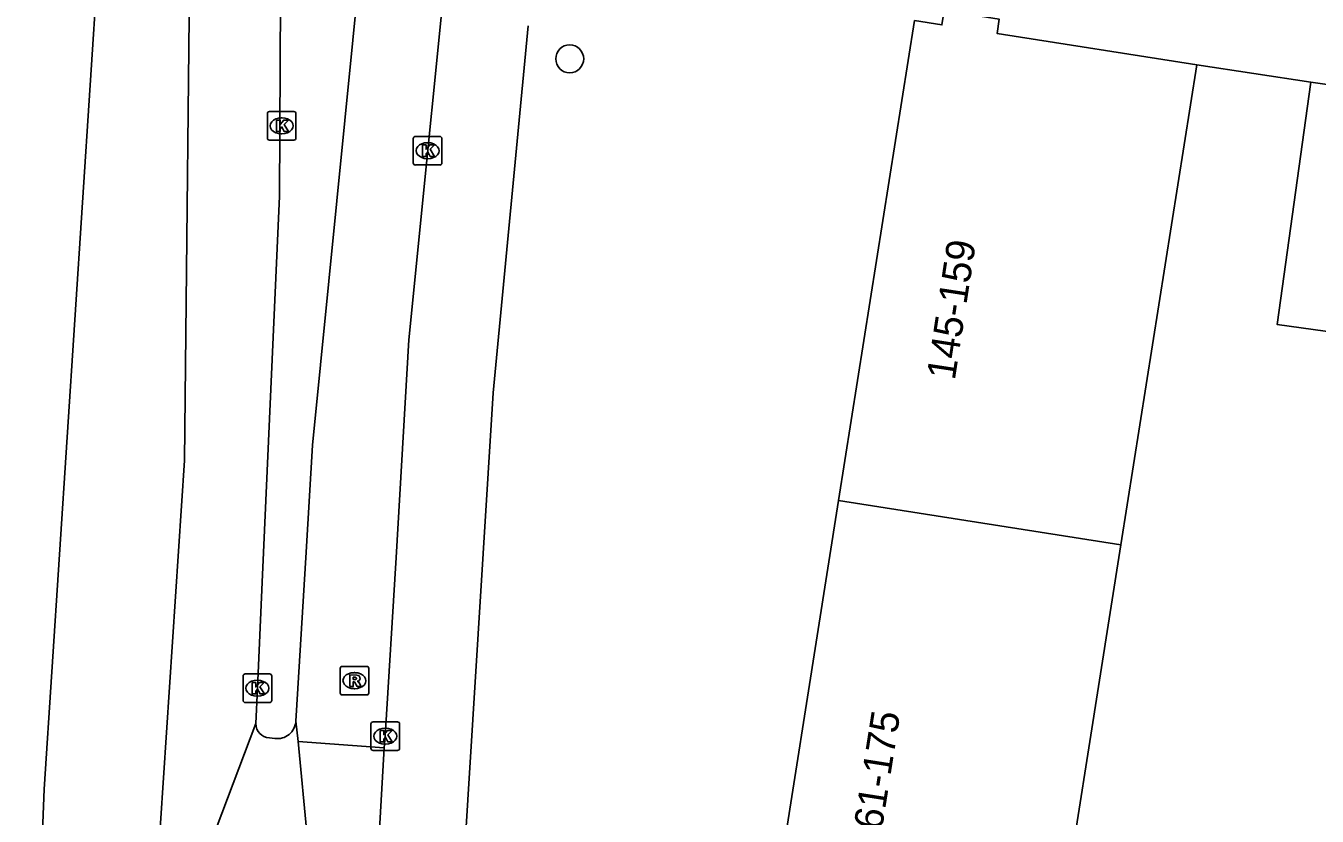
# Model space of a CAD drawing. Extents: x 163010 to 163853, y 382793 to 383982.
# Drawn here: x 163185.51 to 163230.64, y 383210.78 to 383238.42 of the extents above; entities that cross this region are included whole.
import ezdxf

# ---------------------------------------------------------------- set-up
doc = ezdxf.new("R2010")
doc.units = 0
for name, color, linetype in [('IMGEO_Boom', 7, 'Continuous'), ('IMGEO_Fietspad_gesloten', 7, 'Continuous'), ('IMGEO_Fietspad_open', 7, 'Continuous'), ('IMGEO_Kolk', 7, 'Continuous'), ('IMGEO_Pand', 7, 'Continuous'), ('IMGEO_Pand_nummerreeks', 7, 'Continuous'), ('IMGEO_Rijbaan_lokaal_gesloten', 7, 'Continuous'), ('IMGEO_Rijbaan_regionaal_gesloten', 7, 'Continuous'), ('IMGEO_Rioolput', 7, 'Continuous'), ('IMGEO_Voetpad_open', 7, 'Continuous')]:
    doc.layers.add(name, color=color, linetype=linetype)

msp = doc.modelspace()

# ---------------------------------------------------------------- linework, layer by layer
at = {"layer": 'IMGEO_Boom'}
msp.add_circle((163204.518, 383237.262), 0.489, dxfattribs=at)
at = {"layer": 'IMGEO_Fietspad_gesloten'}
for points in [[(163195.025, 383213.387), (163198.031, 383213.173)], [(163198.031, 383213.173), (163196.883, 383192.988), (163196.753, 383190.777), (163196.316, 383183.55), (163195.851, 383175.573), (163195.877, 383175.233)]]:
    msp.add_lwpolyline(points, dxfattribs=at)
at = {"layer": 'IMGEO_Fietspad_open'}
for points in [[(163197.507, 383243.656), (163195.526, 383223.756), (163195.306, 383220.009), (163194.949, 383214.099)], [(163198.031, 383213.173), (163198.073, 383213.577), (163198.45, 383219.822), (163198.898, 383227.437), (163200.49, 383243.397)]]:
    msp.add_lwpolyline(points, dxfattribs=at)
at = {"layer": 'IMGEO_Kolk'}
for p, q in [((163194.026, 383235.419), (163194.878, 383235.419)), ((163193.951, 383234.493), (163193.951, 383235.345)), ((163194.439, 383235.199), (163194.464, 383235.199)), ((163194.952, 383235.345), (163194.952, 383234.493)), ((163194.462, 383234.639), (163194.437, 383234.639)), ((163199.127, 383234.55), (163199.979, 383234.55)), ((163194.878, 383234.419), (163194.026, 383234.419)), ((163199.052, 383233.624), (163199.052, 383234.476)), ((163199.54, 383234.33), (163199.565, 383234.33)), ((163200.053, 383234.476), (163200.053, 383233.624)), ((163199.563, 383233.77), (163199.538, 383233.77)), ((163199.979, 383233.55), (163199.127, 383233.55)), ((163193.102, 383214.826), (163193.102, 383215.678)), ((163193.177, 383215.752), (163194.029, 383215.752)), ((163194.103, 383215.678), (163194.103, 383214.826)), ((163193.59, 383215.532), (163193.615, 383215.532)), ((163194.029, 383214.752), (163193.177, 383214.752)), ((163193.613, 383214.972), (163193.588, 383214.972)), ((163197.573, 383213.151), (163197.573, 383214.003)), ((163197.648, 383214.077), (163198.5, 383214.077)), ((163198.061, 383213.857), (163198.086, 383213.857)), ((163198.574, 383214.003), (163198.574, 383213.151)), ((163198.5, 383213.077), (163197.648, 383213.077)), ((163198.084, 383213.297), (163198.059, 383213.297))]:
    msp.add_line(p, q, dxfattribs=at)
for points in [[(163194.026, 383235.419), (163194.878, 383235.419)], [(163193.951, 383234.493), (163193.951, 383235.345)], [(163194.272, 383235.119), (163194.395, 383235.119), (163194.395, 383234.968), (163194.525, 383235.119), (163194.689, 383235.119), (163194.543, 383234.968), (163194.696, 383234.719), (163194.544, 383234.719), (163194.459, 383234.883), (163194.395, 383234.816), (163194.395, 383234.719), (163194.272, 383234.719), (163194.272, 383235.119)], [(163194.952, 383235.345), (163194.952, 383234.493)], [(163199.127, 383234.55), (163199.979, 383234.55)], [(163194.878, 383234.419), (163194.026, 383234.419)], [(163199.052, 383233.624), (163199.052, 383234.476)], [(163199.373, 383234.25), (163199.496, 383234.25), (163199.496, 383234.099), (163199.626, 383234.25), (163199.79, 383234.25), (163199.644, 383234.099), (163199.797, 383233.85), (163199.645, 383233.85), (163199.56, 383234.014), (163199.496, 383233.947), (163199.496, 383233.85), (163199.373, 383233.85), (163199.373, 383234.25)], [(163200.053, 383234.476), (163200.053, 383233.624)], [(163199.979, 383233.55), (163199.127, 383233.55)], [(163193.102, 383214.826), (163193.102, 383215.678)], [(163193.177, 383215.752), (163194.029, 383215.752)], [(163194.103, 383215.678), (163194.103, 383214.826)], [(163193.423, 383215.452), (163193.546, 383215.452), (163193.546, 383215.301), (163193.676, 383215.452), (163193.84, 383215.452), (163193.694, 383215.301), (163193.847, 383215.052), (163193.695, 383215.052), (163193.61, 383215.216), (163193.546, 383215.149), (163193.546, 383215.052), (163193.423, 383215.052), (163193.423, 383215.452)], [(163194.029, 383214.752), (163193.177, 383214.752)], [(163197.573, 383213.151), (163197.573, 383214.003)], [(163197.648, 383214.077), (163198.5, 383214.077)], [(163197.894, 383213.777), (163198.017, 383213.777), (163198.017, 383213.626), (163198.147, 383213.777), (163198.311, 383213.777), (163198.165, 383213.626), (163198.318, 383213.377), (163198.166, 383213.377), (163198.081, 383213.541), (163198.017, 383213.474), (163198.017, 383213.377), (163197.894, 383213.377), (163197.894, 383213.777)], [(163198.574, 383214.003), (163198.574, 383213.151)], [(163198.5, 383213.077), (163197.648, 383213.077)]]:
    msp.add_lwpolyline(points, dxfattribs=at)
for centre, start, end in [((163194.028, 383235.343), 91.552, 178.448), ((163194.028, 383235.343), 91.552, 178.448), ((163194.876, 383235.343), 1.552, 88.448), ((163194.876, 383235.343), 1.552, 88.448), ((163199.129, 383234.474), 91.552, 178.448), ((163199.129, 383234.474), 91.552, 178.448), ((163199.977, 383234.474), 1.552, 88.448), ((163199.977, 383234.474), 1.552, 88.448), ((163194.028, 383234.495), 181.552, 268.448), ((163194.028, 383234.495), 181.552, 268.448), ((163194.876, 383234.495), 271.552, 358.448), ((163194.876, 383234.495), 271.552, 358.448), ((163199.129, 383233.626), 181.552, 268.448), ((163199.129, 383233.626), 181.552, 268.448), ((163199.977, 383233.626), 271.552, 358.448), ((163199.977, 383233.626), 271.552, 358.448), ((163193.179, 383215.676), 91.552, 178.448), ((163193.179, 383215.676), 91.552, 178.448), ((163194.027, 383215.676), 1.552, 88.448), ((163194.027, 383215.676), 1.552, 88.448), ((163193.179, 383214.828), 181.552, 268.448), ((163193.179, 383214.828), 181.552, 268.448), ((163194.027, 383214.828), 271.552, 358.448), ((163194.027, 383214.828), 271.552, 358.448), ((163197.65, 383214.001), 91.552, 178.448), ((163197.65, 383214.001), 91.552, 178.448), ((163198.498, 383214.001), 1.552, 88.448), ((163198.498, 383214.001), 1.552, 88.448), ((163197.65, 383213.153), 181.552, 268.448), ((163197.65, 383213.153), 181.552, 268.448), ((163198.498, 383213.153), 271.552, 358.448), ((163198.498, 383213.153), 271.552, 358.448)]:
    msp.add_arc(centre, 0.0765, start, end, dxfattribs=at)
for centre, major_axis, ratio, start_param, end_param in [((163194.438, 383234.919), (-0.387, 0.002), 0.722429, 4.712389, 7.853982), ((163194.463, 383234.919), (-0.39, 0.002), 0.717154, 1.570796, 4.712389), ((163199.539, 383234.05), (-0.387, 0.002), 0.722429, 4.712389, 7.853982), ((163199.564, 383234.05), (-0.39, 0.002), 0.717154, 1.570796, 4.712389), ((163193.589, 383215.252), (-0.387, 0.002), 0.722429, 4.712389, 7.853982), ((163193.614, 383215.252), (-0.39, 0.002), 0.717154, 1.570796, 4.712389), ((163198.06, 383213.577), (-0.387, 0.002), 0.722429, 4.712389, 7.853982), ((163198.085, 383213.577), (-0.39, 0.002), 0.717154, 1.570796, 4.712389)]:
    msp.add_ellipse(centre, major_axis=major_axis, ratio=ratio, start_param=start_param, end_param=end_param, dxfattribs=at)
at = {"layer": 'IMGEO_Pand'}
for points in [[(163213.912, 383221.821), (163216.562, 383238.601)], [(163216.562, 383238.601), (163217.527, 383238.448), (163217.606, 383238.953), (163219.53, 383238.649), (163219.452, 383238.15), (163226.432, 383237.048)], [(163226.432, 383237.048), (163223.782, 383220.262)], [(163211.262, 383205.035), (163213.912, 383221.821)], [(163223.782, 383220.262), (163213.912, 383221.821)], [(163223.782, 383220.262), (163221.131, 383203.477)]]:
    msp.add_lwpolyline(points, dxfattribs=at)
at = {"layer": 'IMGEO_Rijbaan_lokaal_gesloten'}
for points in [[(163194.949, 383214.099), (163195.025, 383213.387)], [(163195.025, 383213.387), (163195.659, 383206.771), (163194.656, 383191.361), (163192.885, 383158.536), (163191.232, 383130.905), (163188.871, 383106.11), (163187.218, 383088.753), (163186.864, 383085.328), (163186.864, 383060.867)], [(163194.021, 383213.52), (163194.212, 383213.494)]]:
    msp.add_lwpolyline(points, dxfattribs=at)
for centre, radius, start, end in [((163194.034, 383214.003), 0.483, 178.592, 268.4399), ((163194.299, 383214.14), 0.651, 262.3439, 356.4209)]:
    msp.add_arc(centre, radius, start, end, dxfattribs=at)
at = {"layer": 'IMGEO_Rijbaan_regionaal_gesloten'}
for points in [[(163185.511, 383198.678), (163185.511, 383198.68), (163185.796, 383202.497), (163186.154, 383211.728), (163188.293, 383244.563)], [(163189.55, 383203.434), (163190.005, 383207.369), (163191.061, 383223.216), (163191.278, 383244.281)], [(163194.439, 383243.981), (163194.379, 383232.462), (163193.773, 383218.958), (163193.602, 383215.252), (163193.551, 383214.015)], [(163193.551, 383214.015), (163189.55, 383203.434)]]:
    msp.add_lwpolyline(points, dxfattribs=at)
at = {"layer": 'IMGEO_Rioolput'}
for p, q in [((163196.57, 383216.017), (163197.422, 383216.017)), ((163196.495, 383215.091), (163196.495, 383215.943)), ((163196.983, 383215.797), (163197.008, 383215.797)), ((163197.496, 383215.943), (163197.496, 383215.091)), ((163197.006, 383215.237), (163196.981, 383215.237)), ((163197.422, 383215.017), (163196.57, 383215.017))]:
    msp.add_line(p, q, dxfattribs=at)
for points in [[(163196.57, 383216.017), (163197.422, 383216.017)], [(163196.495, 383215.091), (163196.495, 383215.943)], [(163197.084, 383215.715), (163196.832, 383215.717), (163196.832, 383215.317)], [(163197.01, 383215.636), (163196.956, 383215.636), (163196.956, 383215.555)], [(163196.956, 383215.555), (163197.008, 383215.555)], [(163197.496, 383215.943), (163197.496, 383215.091)], [(163196.832, 383215.317), (163196.956, 383215.317), (163196.956, 383215.479), (163196.967, 383215.479)], [(163197.014, 383215.45), (163197.085, 383215.317), (163197.225, 383215.317), (163197.16, 383215.443)], [(163197.422, 383215.017), (163196.57, 383215.017)]]:
    msp.add_lwpolyline(points, dxfattribs=at)
for centre, radius, start, end in [((163196.572, 383215.941), 0.0765, 91.552, 178.448), ((163196.572, 383215.941), 0.0765, 91.552, 178.448), ((163197.42, 383215.941), 0.0765, 1.552, 88.448), ((163197.42, 383215.941), 0.0765, 1.552, 88.448), ((163196.992, 383215.744), 0.19, 274.7715, 282.9687), ((163197.016, 383215.54), 0.0964, 77.0061, 93.1865), ((163197.03, 383215.597), 0.0378, 276.6634, 79.6772), ((163197.083, 383215.605), 0.109, 350.3612, 89.416), ((163197.081, 383215.605), 0.112, 277.5842, 350.9817), ((163196.966, 383215.426), 0.0533, 26.0293, 88.6989), ((163197.065, 383215.39), 0.108, 29.5134, 73.7905), ((163196.572, 383215.093), 0.0765, 181.552, 268.448), ((163196.572, 383215.093), 0.0765, 181.552, 268.448), ((163197.42, 383215.093), 0.0765, 271.552, 358.448), ((163197.42, 383215.093), 0.0765, 271.552, 358.448)]:
    msp.add_arc(centre, radius, start, end, dxfattribs=at)
for centre, major_axis, ratio, start_param, end_param in [((163196.982, 383215.517), (-0.387, 0.002), 0.722429, 4.712389, 7.853982), ((163197.007, 383215.517), (-0.39, 0.002), 0.717154, 1.570796, 4.712389)]:
    msp.add_ellipse(centre, major_axis=major_axis, ratio=ratio, start_param=start_param, end_param=end_param, dxfattribs=at)
at = {"layer": 'IMGEO_Voetpad_open'}
for points in [[(163203.067, 383238.417), (163201.846, 383225.58), (163200.609, 383205.73), (163199.926, 383190.826), (163200.054, 383190.545)], [(163230.422, 383236.451), (163226.432, 383237.048)], [(163251.798, 383224.839), (163249.951, 383225.095), (163229.245, 383227.968), (163230.422, 383236.451)], [(163230.422, 383236.451), (163231.486, 383236.292)]]:
    msp.add_lwpolyline(points, dxfattribs=at)

# ---------------------------------------------------------------- texts
at = {"layer": 'IMGEO_Pand_nummerreeks'}
for s, rotation, p in [('145-159', 81.3111, (163217.975, 383225.998)), ('161-175', 81.0535, (163215.309, 383209.526))]:
    msp.add_text(s, height=1, rotation=rotation, dxfattribs=at).set_placement(p)

doc.saveas('drawing.dxf')
